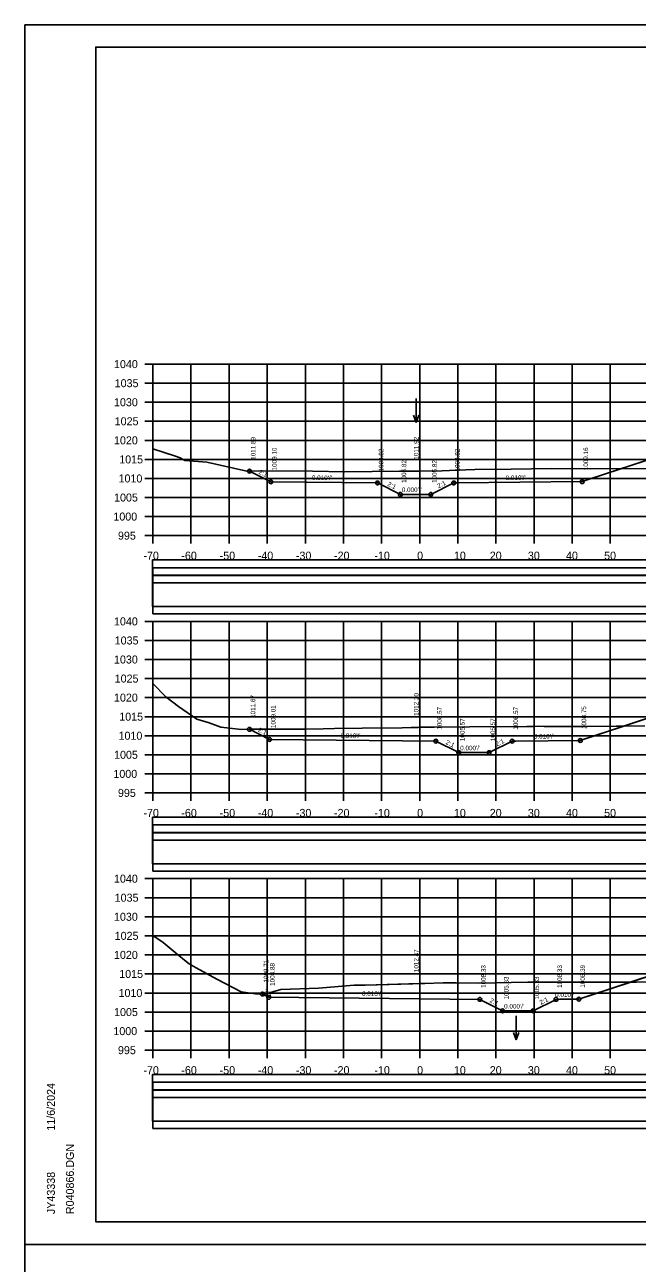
# Model space of a CAD drawing. Extents: x 1370565 to 1374448, y 301010 to 304637.
# Drawn here: x 1373947.9 to 1374108.6, y 301728.1 to 302053 of the extents above; entities that cross this region are included whole.
import ezdxf

# ---------------------------------------------------------------- set-up
doc = ezdxf.new("R2010")
doc.units = 0
for name, color, linetype in [('Default', 7, 'Continuous'), ('R_Axis', 7, 'Continuous'), ('R_Axis Annot', 7, 'Continuous'), ('R_Border', 7, 'Continuous'), ('R_Contours', 7, 'Continuous'), ('R_Drive', 7, 'Continuous'), ('R_Exist Surface', 7, 'Continuous'), ('R_Fin Surface', 7, 'Continuous'), ('R_Grid', 7, 'Continuous'), ('R_No Plot', 7, 'Continuous'), ('R_Water Annot', 7, 'Continuous'), ('R_Xsect Elev', 7, 'Continuous'), ('R_Xsect Slope', 7, 'Continuous')]:
    doc.layers.add(name, color=color, linetype=linetype)

msp = doc.modelspace()

# ---------------------------------------------------------------- linework, layer by layer
at = {"layer": 'Default'}
for points in [[(1373981.44, 301908.59), (1374421.61, 301908.59), (1374421.61, 301912.58), (1373981.44, 301912.58)], [(1373981.44, 301900.36), (1374421.61, 301900.36), (1374421.61, 301908.51), (1373981.44, 301908.51)], [(1373981.44, 301841.09), (1374421.61, 301841.09), (1374421.61, 301845.08), (1373981.44, 301845.08)], [(1373981.44, 301832.86), (1374421.61, 301832.86), (1374421.61, 301841.01), (1373981.44, 301841.01)], [(1373981.44, 301773.59), (1374421.61, 301773.59), (1374421.61, 301777.58), (1373981.44, 301777.58)], [(1373981.44, 301765.36), (1374421.61, 301765.36), (1374421.61, 301773.51), (1373981.44, 301773.51)]]:
    msp.add_lwpolyline(points, close=True, dxfattribs=at)
at = {"layer": 'R_Axis'}
for p, q in [((1373979.42, 301963.96), (1373981.52, 301963.96)), ((1373981.52, 301918.96), (1373981.52, 301963.96)), ((1373979.42, 301958.96), (1373981.52, 301958.96)), ((1373979.42, 301953.96), (1373981.52, 301953.96)), ((1373979.42, 301948.96), (1373981.52, 301948.96)), ((1373979.42, 301943.96), (1373981.52, 301943.96)), ((1373979.42, 301938.96), (1373981.52, 301938.96)), ((1373979.42, 301933.96), (1373981.52, 301933.96)), ((1373979.42, 301928.96), (1373981.52, 301928.96)), ((1373979.42, 301923.96), (1373981.52, 301923.96)), ((1373979.42, 301918.96), (1373981.52, 301918.96)), ((1373981.52, 301918.96), (1374421.52, 301918.96)), ((1373981.52, 301916.86), (1373981.52, 301918.96)), ((1373991.52, 301916.86), (1373991.52, 301918.96)), ((1374001.52, 301916.86), (1374001.52, 301918.96)), ((1374011.52, 301916.86), (1374011.52, 301918.96)), ((1374021.52, 301916.86), (1374021.52, 301918.96)), ((1374031.52, 301916.86), (1374031.52, 301918.96)), ((1374041.52, 301916.86), (1374041.52, 301918.96)), ((1374051.52, 301916.86), (1374051.52, 301918.96)), ((1374061.52, 301916.86), (1374061.52, 301918.96)), ((1374071.52, 301916.86), (1374071.52, 301918.96)), ((1374081.52, 301916.86), (1374081.52, 301918.96)), ((1374091.52, 301916.86), (1374091.52, 301918.96)), ((1374101.52, 301916.86), (1374101.52, 301918.96)), ((1373979.42, 301896.46), (1373981.52, 301896.46)), ((1373981.52, 301851.46), (1373981.52, 301896.46)), ((1373979.42, 301891.46), (1373981.52, 301891.46)), ((1373979.42, 301886.46), (1373981.52, 301886.46)), ((1373979.42, 301881.46), (1373981.52, 301881.46)), ((1373979.42, 301876.46), (1373981.52, 301876.46)), ((1373979.42, 301871.46), (1373981.52, 301871.46)), ((1373979.42, 301866.46), (1373981.52, 301866.46)), ((1373979.42, 301861.46), (1373981.52, 301861.46)), ((1373979.42, 301856.46), (1373981.52, 301856.46)), ((1373979.42, 301851.46), (1373981.52, 301851.46)), ((1373981.52, 301851.46), (1374421.52, 301851.46)), ((1373981.52, 301849.36), (1373981.52, 301851.46)), ((1373991.52, 301849.36), (1373991.52, 301851.46)), ((1374001.52, 301849.36), (1374001.52, 301851.46)), ((1374011.52, 301849.36), (1374011.52, 301851.46)), ((1374021.52, 301849.36), (1374021.52, 301851.46)), ((1374031.52, 301849.36), (1374031.52, 301851.46)), ((1374041.52, 301849.36), (1374041.52, 301851.46)), ((1374051.52, 301849.36), (1374051.52, 301851.46)), ((1374061.52, 301849.36), (1374061.52, 301851.46)), ((1374071.52, 301849.36), (1374071.52, 301851.46)), ((1374081.52, 301849.36), (1374081.52, 301851.46)), ((1374091.52, 301849.36), (1374091.52, 301851.46)), ((1374101.52, 301849.36), (1374101.52, 301851.46)), ((1373979.42, 301828.96), (1373981.52, 301828.96)), ((1373981.52, 301783.96), (1373981.52, 301828.96)), ((1373979.42, 301823.96), (1373981.52, 301823.96)), ((1373979.42, 301818.96), (1373981.52, 301818.96)), ((1373979.42, 301813.96), (1373981.52, 301813.96)), ((1373979.42, 301808.96), (1373981.52, 301808.96)), ((1373979.42, 301803.96), (1373981.52, 301803.96)), ((1373979.42, 301798.96), (1373981.52, 301798.96)), ((1373979.42, 301793.96), (1373981.52, 301793.96)), ((1373979.42, 301788.96), (1373981.52, 301788.96)), ((1373979.42, 301783.96), (1373981.52, 301783.96)), ((1373981.52, 301783.96), (1374421.52, 301783.96)), ((1373981.52, 301781.86), (1373981.52, 301783.96)), ((1373991.52, 301781.86), (1373991.52, 301783.96)), ((1374001.52, 301781.86), (1374001.52, 301783.96)), ((1374011.52, 301781.86), (1374011.52, 301783.96)), ((1374021.52, 301781.86), (1374021.52, 301783.96)), ((1374031.52, 301781.86), (1374031.52, 301783.96)), ((1374041.52, 301781.86), (1374041.52, 301783.96)), ((1374051.52, 301781.86), (1374051.52, 301783.96)), ((1374061.52, 301781.86), (1374061.52, 301783.96)), ((1374071.52, 301781.86), (1374071.52, 301783.96)), ((1374081.52, 301781.86), (1374081.52, 301783.96)), ((1374091.52, 301781.86), (1374091.52, 301783.96)), ((1374101.52, 301781.86), (1374101.52, 301783.96))]:
    msp.add_line(p, q, dxfattribs=at)
at = {"layer": 'R_Border'}
for p, q in [((1373966.52, 302047.15), (1374440.79, 302047.15)), ((1373966.52, 301738.96), (1373966.52, 302047.15)), ((1373966.52, 301738.96), (1373966.52, 301738.96)), ((1374440.79, 301738.96), (1373966.52, 301738.96))]:
    msp.add_line(p, q, dxfattribs=at)
at = {"layer": 'R_Contours'}
for p, q in [((1374104.56, 301936.57), (1374096.34, 301936.48)), ((1374104.56, 301936.57), (1374104.97, 301936.57)), ((1374105.04, 301868.97), (1374095.51, 301868.88)), ((1374105.04, 301868.97), (1374110.61, 301869.03)), ((1374106.89, 301801.84), (1374079.93, 301801.78)), ((1374106.89, 301801.84), (1374108.29, 301801.84))]:
    msp.add_line(p, q, dxfattribs=at)
for points in [[(1374242.52, 301945.32), (1374202.34, 301945.28), (1374184.44, 301945.26), (1374130.75, 301945.21), (1374104.56, 301936.57)], [(1374006.88, 301935.86), (1374012.46, 301933.07), (1374040.44, 301932.79), (1374046.44, 301929.79), (1374054.44, 301929.79), (1374060.44, 301932.79), (1374061.44, 301932.8), (1374094.14, 301933.12), (1374104.56, 301936.57)], [(1374096.34, 301936.48), (1374086.18, 301936.55), (1374075.49, 301936.37), (1374065.98, 301936.27), (1374061.27, 301936.12), (1374057.44, 301935.92), (1374051.52, 301935.89), (1374046.25, 301935.86), (1374031.84, 301935.71), (1374023.37, 301935.84), (1374010.51, 301935.95), (1374006.88, 301935.86)], [(1374104.97, 301936.57), (1374115.33, 301936.47)], [(1374272.42, 301876.96), (1374233.12, 301876.92), (1374229.92, 301876.92), (1374222.02, 301876.91), (1374221.53, 301876.91), (1374209.98, 301876.9), (1374184.1, 301876.87), (1374173.54, 301876.86), (1374128.8, 301876.81), (1374105.04, 301868.97)], [(1374006.83, 301868.14), (1374012.15, 301865.47), (1374055.75, 301865.04), (1374061.75, 301862.04), (1374069.75, 301862.04), (1374075.75, 301865.04), (1374076.75, 301865.05), (1374093.66, 301865.22), (1374105.04, 301868.97)], [(1374095.51, 301868.88), (1374084.21, 301868.85), (1374082.76, 301868.94), (1374081.27, 301868.88), (1374079.64, 301868.9), (1374064.62, 301868.8), (1374055.32, 301868.75), (1374051.52, 301868.67), (1374046.88, 301868.57), (1374036.44, 301868.45), (1374029.21, 301868.33), (1374026.17, 301868.31), (1374021.41, 301868.21), (1374012.82, 301868.2), (1374006.83, 301868.14)], [(1374317.68, 301808.61), (1374266.85, 301808.56), (1374264.61, 301808.56), (1374254.84, 301808.55), (1374231.88, 301808.53), (1374221.77, 301808.52), (1374217.78, 301808.51), (1374206.15, 301808.5), (1374200.02, 301808.49), (1374182.07, 301808.48), (1374172.35, 301808.47), (1374169.22, 301808.46), (1374168.09, 301808.46), (1374141.64, 301808.44), (1374139.37, 301808.43), (1374126.85, 301808.42), (1374106.89, 301801.84)], [(1374010.25, 301798.68), (1374011.92, 301797.84), (1374067.28, 301797.29), (1374073.28, 301794.29), (1374081.28, 301794.29), (1374087.28, 301797.29), (1374088.28, 301797.3), (1374093.3, 301797.35), (1374106.89, 301801.84)], [(1374079.93, 301801.78), (1374066.88, 301801.52), (1374061.08, 301801.66), (1374057.84, 301801.61), (1374057.67, 301801.61), (1374052.84, 301801.47), (1374051.52, 301801.43), (1374037.18, 301800.99), (1374034.34, 301801), (1374024.94, 301800.2), (1374015.05, 301799.84), (1374010.91, 301798.66), (1374010.25, 301798.68)], [(1374108.29, 301801.84), (1374112.82, 301801.89)]]:
    msp.add_lwpolyline(points, dxfattribs=at)
at = {"layer": 'R_Drive'}
for points in [[(1373981.52, 301906.55), (1374421.73, 301906.55), (1374421.73, 301910.55), (1373981.52, 301910.55)], [(1373981.52, 301898.41), (1374421.73, 301898.41), (1374421.73, 301906.55), (1373981.52, 301906.55)], [(1373981.52, 301839.07), (1374421.73, 301839.07), (1374421.73, 301843.06), (1373981.52, 301843.06)], [(1373981.52, 301830.92), (1374421.73, 301830.92), (1374421.73, 301839.07), (1373981.52, 301839.07)], [(1373981.52, 301771.53), (1374421.73, 301771.53), (1374421.73, 301775.53), (1373981.52, 301775.53)], [(1373981.52, 301763.39), (1374421.73, 301763.39), (1374421.73, 301771.53), (1373981.52, 301771.53)]]:
    msp.add_lwpolyline(points, close=True, dxfattribs=at)
at = {"layer": 'R_Exist Surface'}
for points in [[(1373981.52, 301941.76), (1373987.44, 301939.78), (1373988.66, 301939.36), (1373989.87, 301938.68), (1373995.67, 301938.27), (1374006.13, 301935.84), (1374010.51, 301935.95), (1374023.37, 301935.84), (1374031.84, 301935.71), (1374046.25, 301935.86), (1374057.44, 301935.92), (1374061.27, 301936.12), (1374065.98, 301936.27), (1374075.49, 301936.37), (1374086.18, 301936.55), (1374096.34, 301936.48), (1374104.97, 301936.57), (1374115.33, 301936.47)], [(1373981.52, 301880.19), (1373984.93, 301876.69), (1373988.28, 301874.1), (1373993.04, 301870.78), (1373996.26, 301869.84), (1373999.34, 301868.7), (1374004.75, 301868.12), (1374012.82, 301868.2), (1374021.41, 301868.21), (1374026.17, 301868.31), (1374029.21, 301868.33), (1374036.44, 301868.45), (1374046.88, 301868.57), (1374055.32, 301868.75), (1374064.62, 301868.8), (1374079.64, 301868.9), (1374081.27, 301868.88), (1374082.76, 301868.94), (1374084.21, 301868.85), (1374095.51, 301868.88), (1374110.61, 301869.03)], [(1373981.52, 301814.05), (1373984.21, 301812.19), (1373987.93, 301809.11), (1373990.24, 301807.2), (1373991.05, 301806.61), (1373992.87, 301805.53), (1373998.32, 301802.57), (1374004.7, 301799.31), (1374008.42, 301798.72), (1374010.91, 301798.66), (1374015.05, 301799.84), (1374024.94, 301800.2), (1374034.34, 301801), (1374037.18, 301800.99), (1374052.84, 301801.47), (1374057.67, 301801.61), (1374057.84, 301801.61), (1374061.08, 301801.66), (1374066.88, 301801.52), (1374079.93, 301801.78), (1374108.29, 301801.84), (1374112.82, 301801.89)]]:
    msp.add_lwpolyline(points, dxfattribs=at)
at = {"layer": 'R_Fin Surface'}
for points in [[(1374006.88, 301935.86), (1374012.46, 301933.07), (1374040.44, 301932.79), (1374046.44, 301929.79), (1374054.44, 301929.79), (1374060.44, 301932.79), (1374061.44, 301932.8), (1374094.14, 301933.12), (1374130.75, 301945.21), (1374184.44, 301945.26), (1374202.34, 301945.28), (1374242.52, 301945.32)], [(1374006.83, 301868.14), (1374012.15, 301865.47), (1374055.75, 301865.04), (1374061.75, 301862.04), (1374069.75, 301862.04), (1374075.75, 301865.04), (1374076.75, 301865.05), (1374093.66, 301865.22), (1374128.8, 301876.81), (1374173.54, 301876.86), (1374184.1, 301876.87), (1374209.98, 301876.9), (1374221.53, 301876.91), (1374222.02, 301876.91), (1374229.92, 301876.92), (1374233.12, 301876.92), (1374273.59, 301876.96)], [(1374010.25, 301798.68), (1374011.92, 301797.84), (1374067.28, 301797.29), (1374073.28, 301794.29), (1374081.28, 301794.29), (1374087.28, 301797.29), (1374088.28, 301797.3), (1374093.3, 301797.35), (1374126.85, 301808.42)]]:
    msp.add_lwpolyline(points, dxfattribs=at)
at = {"layer": 'R_Grid'}
for p, q in [((1373981.52, 301963.96), (1374421.52, 301963.96)), ((1373981.52, 301918.96), (1373981.52, 301963.96)), ((1373991.52, 301918.96), (1373991.52, 301963.96)), ((1374001.52, 301918.96), (1374001.52, 301963.96)), ((1374011.52, 301918.96), (1374011.52, 301963.96)), ((1374021.52, 301918.96), (1374021.52, 301963.96)), ((1374031.52, 301918.96), (1374031.52, 301963.96)), ((1374041.52, 301918.96), (1374041.52, 301963.96)), ((1374051.52, 301918.96), (1374051.52, 301963.96)), ((1374061.52, 301918.96), (1374061.52, 301963.96)), ((1374071.52, 301918.96), (1374071.52, 301963.96)), ((1374081.52, 301918.96), (1374081.52, 301963.96)), ((1374091.52, 301918.96), (1374091.52, 301963.96)), ((1374101.52, 301918.96), (1374101.52, 301963.96)), ((1373981.52, 301958.96), (1374421.52, 301958.96)), ((1373981.52, 301953.96), (1374421.52, 301953.96)), ((1373981.52, 301948.96), (1374421.52, 301948.96)), ((1373981.52, 301943.96), (1374421.52, 301943.96)), ((1373981.52, 301938.96), (1374421.52, 301938.96)), ((1373981.52, 301933.96), (1374421.52, 301933.96)), ((1373981.52, 301928.96), (1374421.52, 301928.96)), ((1373981.52, 301923.96), (1374421.52, 301923.96)), ((1373981.52, 301918.96), (1374421.52, 301918.96)), ((1373981.52, 301896.46), (1374421.52, 301896.46)), ((1373981.52, 301851.46), (1373981.52, 301896.46)), ((1373991.52, 301851.46), (1373991.52, 301896.46)), ((1374001.52, 301851.46), (1374001.52, 301896.46)), ((1374011.52, 301851.46), (1374011.52, 301896.46)), ((1374021.52, 301851.46), (1374021.52, 301896.46)), ((1374031.52, 301851.46), (1374031.52, 301896.46)), ((1374041.52, 301851.46), (1374041.52, 301896.46)), ((1374051.52, 301851.46), (1374051.52, 301896.46)), ((1374061.52, 301851.46), (1374061.52, 301896.46)), ((1374071.52, 301851.46), (1374071.52, 301896.46)), ((1374081.52, 301851.46), (1374081.52, 301896.46)), ((1374091.52, 301851.46), (1374091.52, 301896.46)), ((1374101.52, 301851.46), (1374101.52, 301896.46)), ((1373981.52, 301891.46), (1374421.52, 301891.46)), ((1373981.52, 301886.46), (1374421.52, 301886.46)), ((1373981.52, 301881.46), (1374421.52, 301881.46)), ((1373981.52, 301876.46), (1374421.52, 301876.46)), ((1373981.52, 301871.46), (1374421.52, 301871.46)), ((1373981.52, 301866.46), (1374421.52, 301866.46)), ((1373981.52, 301861.46), (1374421.52, 301861.46)), ((1373981.52, 301856.46), (1374421.52, 301856.46)), ((1373981.52, 301851.46), (1374421.52, 301851.46)), ((1373981.52, 301828.96), (1374421.52, 301828.96)), ((1373981.52, 301783.96), (1373981.52, 301828.96)), ((1373991.52, 301783.96), (1373991.52, 301828.96)), ((1374001.52, 301783.96), (1374001.52, 301828.96)), ((1374011.52, 301783.96), (1374011.52, 301828.96)), ((1374021.52, 301783.96), (1374021.52, 301828.96)), ((1374031.52, 301783.96), (1374031.52, 301828.96)), ((1374041.52, 301783.96), (1374041.52, 301828.96)), ((1374051.52, 301783.96), (1374051.52, 301828.96)), ((1374061.52, 301783.96), (1374061.52, 301828.96)), ((1374071.52, 301783.96), (1374071.52, 301828.96)), ((1374081.52, 301783.96), (1374081.52, 301828.96)), ((1374091.52, 301783.96), (1374091.52, 301828.96)), ((1374101.52, 301783.96), (1374101.52, 301828.96)), ((1373981.52, 301823.96), (1374421.52, 301823.96)), ((1373981.52, 301818.96), (1374421.52, 301818.96)), ((1373981.52, 301813.96), (1374421.52, 301813.96)), ((1373981.52, 301808.96), (1374421.52, 301808.96)), ((1373981.52, 301803.96), (1374421.52, 301803.96)), ((1373981.52, 301798.96), (1374421.52, 301798.96)), ((1373981.52, 301793.96), (1374421.52, 301793.96)), ((1373981.52, 301788.96), (1374421.52, 301788.96)), ((1373981.52, 301783.96), (1374421.52, 301783.96))]:
    msp.add_line(p, q, dxfattribs=at)
at = {"layer": 'R_No Plot'}
for p, q in [((1373947.92, 302053), (1374447.92, 302053)), ((1373947.92, 301733), (1374447.92, 301733)), ((1373947.92, 301732.99), (1374447.92, 301732.99))]:
    msp.add_line(p, q, dxfattribs=at)
for points in [[(1373947.91, 302053), (1374447.92, 302053), (1374447.92, 301732.99), (1373947.91, 301732.99)], [(1374317.4, 302047.15), (1374346.83, 302047.15), (1374346.83, 302032.33), (1374371, 302032.33), (1374405.8, 302032.33), (1374405.98, 301990.1), (1374440.79, 301990.1), (1374440.79, 301738.96), (1373966.52, 301738.96), (1373966.52, 302047.15)], [(1373947.91, 301732.99), (1374447.92, 301732.99), (1374447.92, 301412.98), (1373947.91, 301412.98)]]:
    msp.add_lwpolyline(points, close=True, dxfattribs=at)
for centre in [(1374006.88, 301935.86), (1374012.46, 301933.07), (1374040.44, 301932.79), (1374060.44, 301932.79), (1374094.14, 301933.12), (1374046.44, 301929.79), (1374054.44, 301929.79), (1374006.83, 301868.14), (1374012.15, 301865.47), (1374055.75, 301865.04), (1374075.75, 301865.04), (1374093.66, 301865.22), (1374061.75, 301862.04), (1374069.75, 301862.04), (1374010.25, 301798.68), (1374011.92, 301797.84), (1374067.28, 301797.29), (1374087.28, 301797.29), (1374093.3, 301797.35), (1374073.28, 301794.29), (1374081.28, 301794.29)]:
    msp.add_circle(centre, 0.5, dxfattribs=at)
at = {"layer": 'R_Water Annot'}
for p, q in [((1374050.58, 301954.94), (1374050.58, 301948.66)), ((1374050.58, 301948.66), (1374049.88, 301950.58)), ((1374050.58, 301948.66), (1374051.28, 301950.58)), ((1374076.83, 301792.97), (1374076.83, 301786.68)), ((1374076.83, 301786.68), (1374076.13, 301788.61)), ((1374076.83, 301786.68), (1374077.53, 301788.61))]:
    msp.add_line(p, q, dxfattribs=at)
at = {"layer": 'R_Xsect Elev'}
for p, q in [((1374051.52, 301935.89), (1374051.52, 301945.89)), ((1374051.52, 301868.67), (1374051.52, 301878.67)), ((1374051.52, 301801.43), (1374051.52, 301811.43))]:
    msp.add_line(p, q, dxfattribs=at)

# ---------------------------------------------------------------- texts
at = {"layer": 'R_Axis Annot'}
for s, p in [('1040', (1373971.32, 301962.91)), ('1035', (1373971.5, 301957.91)), ('1030', (1373971.32, 301952.91)), ('1025', (1373971.5, 301947.91)), ('1020', (1373971.32, 301942.91)), ('1015', (1373972.69, 301937.91)), ('1010', (1373972.51, 301932.91)), ('1005', (1373971.34, 301927.91)), ('1000', (1373971.16, 301922.91)), ('995', (1373972.36, 301917.91)), ('-70', (1373979.04, 301912.66)), ('-60', (1373988.99, 301912.66)), ('-50', (1373999.04, 301912.66)), ('-40', (1374009.04, 301912.66)), ('-30', (1374019.04, 301912.66)), ('-20', (1374029.04, 301912.66)), ('-10', (1374039.63, 301912.66)), ('0', (1374050.84, 301912.66)), ('10', (1374060.49, 301912.66)), ('20', (1374069.9, 301912.66)), ('30', (1374079.9, 301912.66)), ('40', (1374089.9, 301912.66)), ('50', (1374099.9, 301912.66)), ('1040', (1373971.32, 301895.41)), ('1035', (1373971.5, 301890.41)), ('1030', (1373971.32, 301885.41)), ('1025', (1373971.5, 301880.41)), ('1020', (1373971.32, 301875.41)), ('1015', (1373972.69, 301870.41)), ('1010', (1373972.51, 301865.41)), ('1005', (1373971.34, 301860.41)), ('1000', (1373971.16, 301855.41)), ('995', (1373972.36, 301850.41)), ('-70', (1373979.04, 301845.16)), ('-60', (1373988.99, 301845.16)), ('-50', (1373999.04, 301845.16)), ('-40', (1374009.04, 301845.16)), ('-30', (1374019.04, 301845.16)), ('-20', (1374029.04, 301845.16)), ('-10', (1374039.63, 301845.16)), ('0', (1374050.84, 301845.16)), ('10', (1374060.49, 301845.16)), ('20', (1374069.9, 301845.16)), ('30', (1374079.9, 301845.16)), ('40', (1374089.9, 301845.16)), ('50', (1374099.9, 301845.16)), ('1040', (1373971.32, 301827.91)), ('1035', (1373971.5, 301822.91)), ('1030', (1373971.32, 301817.91)), ('1025', (1373971.5, 301812.91)), ('1020', (1373971.32, 301807.91)), ('1015', (1373972.69, 301802.91)), ('1010', (1373972.51, 301797.91)), ('1005', (1373971.34, 301792.91)), ('1000', (1373971.16, 301787.91)), ('995', (1373972.36, 301782.91)), ('-70', (1373979.04, 301777.66)), ('-60', (1373988.99, 301777.66)), ('-50', (1373999.04, 301777.66)), ('-40', (1374009.04, 301777.66)), ('-30', (1374019.04, 301777.66)), ('-20', (1374029.04, 301777.66)), ('-10', (1374039.63, 301777.66)), ('0', (1374050.84, 301777.66)), ('10', (1374060.49, 301777.66)), ('20', (1374069.9, 301777.66)), ('30', (1374079.9, 301777.66)), ('40', (1374089.9, 301777.66)), ('50', (1374099.9, 301777.66))]:
    msp.add_text(s, height=2.1, dxfattribs=at).set_placement(p)
at = {"layer": 'R_Border'}
for s, p in [('11/6/2024', (1373955.82, 301762.85)), ('R040866.DGN', (1373960.81, 301740.95)), ('JY43338', (1373955.82, 301740.95))]:
    msp.add_text(s, height=2.1, rotation=90, dxfattribs=at).set_placement(p)
at = {"layer": 'R_Xsect Elev'}
for s, p in [('1011.89', (1374008.43, 301938.86)), ('1011.92', (1374051.22, 301938.89)), ('1009.10', (1374014.01, 301936.07)), ('1008.82', (1374041.99, 301935.79)), ('1008.82', (1374061.99, 301935.79)), ('1009.16', (1374095.69, 301936.12)), ('1005.82', (1374047.99, 301932.79)), ('1005.82', (1374055.99, 301932.79)), ('1011.67', (1374008.38, 301871.14)), ('1012.20', (1374051.22, 301871.67)), ('1009.01', (1374013.7, 301868.47)), ('1008.57', (1374057.3, 301868.04)), ('1008.57', (1374077.3, 301868.04)), ('1008.75', (1374095.21, 301868.22)), ('1005.57', (1374063.3, 301865.04)), ('1005.57', (1374071.3, 301865.04)), ('1012.47', (1374051.22, 301804.43)), ('1009.71', (1374011.8, 301801.68)), ('1008.88', (1374013.47, 301800.84)), ('1008.33', (1374068.83, 301800.29)), ('1005.33', (1374074.83, 301797.29)), ('1005.33', (1374082.83, 301797.29)), ('1008.33', (1374088.83, 301800.29)), ('1008.39', (1374094.85, 301800.35))]:
    msp.add_text(s, height=1.2, rotation=90, dxfattribs=at).set_placement(p)
at = {"layer": 'R_Xsect Slope'}
for s, rotation, p in [('2:1', 333.4349, (1374009.15, 301935.28)), ("0.010'/'", 359.4271, (1374023.23, 301933.56)), ('2:1', 333.4349, (1374042.92, 301932.11)), ('2:1', 26.5651, (1374056.47, 301931.36)), ("0.010'/'", 0.5729, (1374074.06, 301933.52)), ("0.000'/'", 360, (1374046.83, 301930.39)), ('2:1', 333.4349, (1374008.97, 301867.62)), ("0.010'/'", 359.4271, (1374030.74, 301865.89)), ('2:1', 333.4349, (1374058.23, 301864.36)), ('2:1', 26.5651, (1374071.78, 301863.61)), ("0.010'/'", 0.5729, (1374081.48, 301865.7)), ("0.000'/'", 360, (1374062.14, 301862.64)), ('2:1', 333.4349, (1374010.56, 301799.08)), ("0.010'/'", 359.4271, (1374036.38, 301798.2)), ('2:1', 333.4349, (1374069.76, 301796.61)), ('2:1', 26.5651, (1374083.32, 301795.86)), ("0.010'/'", 0.5729, (1374087.06, 301797.89)), ("0.000'/'", 360, (1374073.67, 301794.89))]:
    msp.add_text(s, height=1.2, rotation=rotation, dxfattribs=at).set_placement(p)

doc.saveas('drawing.dxf')
